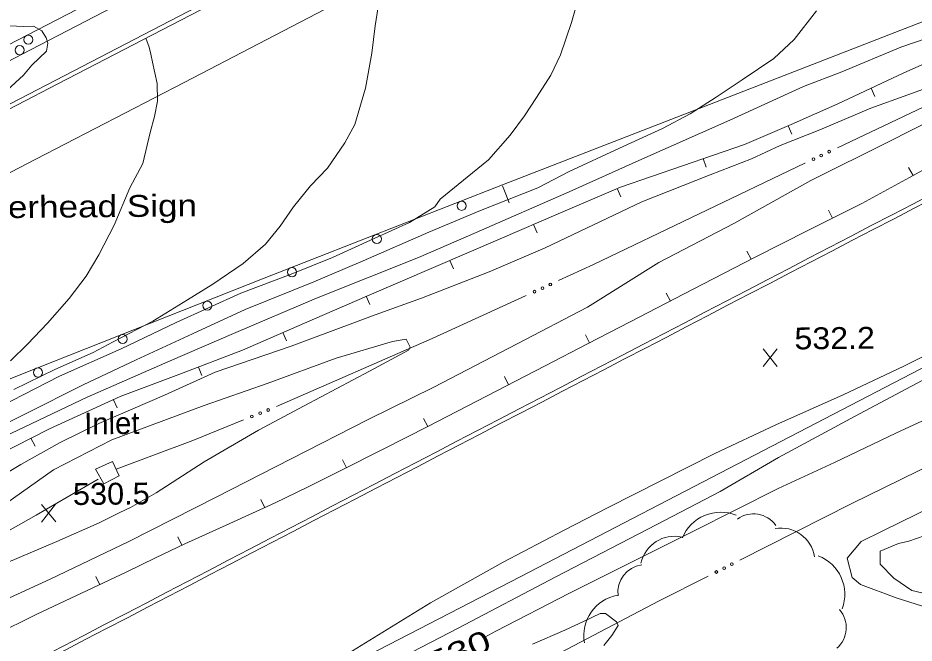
# Model space of a CAD drawing. Extents: x 2361284 to 2366480, y 6976556 to 6985346.
# Drawn here: x 2362451 to 2362647.8, y 6977922.7 to 6978060 of the extents above; entities that cross this region are included whole.
import ezdxf
from ezdxf.enums import TextEntityAlignment as Align

# ---------------------------------------------------------------- set-up
doc = ezdxf.new("R2010")
doc.units = 0
doc.header["$LTSCALE"] = 1.9
for name, color, linetype, lineweight in [('10', 7, 'Continuous', 13), ('12', 7, 'Continuous', 13), ('13', 7, 'Continuous', 13), ('14', 7, 'Continuous', 13), ('16', 7, 'Continuous', 13), ('17', 7, 'Continuous', 13), ('21', 7, 'Continuous', 13), ('27', 7, 'Continuous', 13), ('3', 7, 'Continuous', 13), ('5', 7, 'Continuous', 13), ('8', 7, 'Continuous', 13)]:
    doc.layers.add(name, color=color, linetype=linetype, lineweight=lineweight)

msp = doc.modelspace()

# ---------------------------------------------------------------- linework, layer by layer
at = {"layer": '12'}
for p, q in [((2362617.752, 6977983.468), (2362614.635, 6977987.319)), ((2362614.672, 6977983.439), (2362617.715, 6977987.348)), ((2362459.287, 6977949.269), (2362456.17, 6977953.12)), ((2362456.207, 6977949.24), (2362459.25, 6977953.149))]:
    msp.add_line(p, q, dxfattribs=at)
for points in [[(2362626.383, 6978061.611), (2362621.463, 6978055.325), (2362617.043, 6978051.142), (2362610.086, 6978046.436), (2362604.372, 6978042.641), (2362598.637, 6978038.957), (2362592.587, 6978035.729), (2362583.098, 6978031.428), (2362572.026, 6978026.263), (2362565.16, 6978022.728), (2362552.557, 6978017.707), (2362541.241, 6978012.93), (2362526.79, 6978006.631), (2362515.993, 6978002.049), (2362500.87, 6977995.995), (2362489.361, 6977990.595), (2362476.984, 6977984.916), (2362465.357, 6977979.376), (2362452.775, 6977973.117), (2362440.911, 6977967.184), (2362423.587, 6977958.138), (2362409.138, 6977950.46)], [(2362553.539, 6977923.942), (2362555.976, 6977925.275), (2362572.136, 6977933.629), (2362599.369, 6977947.239), (2362617.942, 6977956.615), (2362630.317, 6977962.303), (2362643.817, 6977968.763), (2362653.474, 6977973.275)], [(2362652.129, 6977952.85), (2362640.961, 6977947.325), (2362636.163, 6977944.949), (2362633.117, 6977941.289), (2362634.237, 6977937.054), (2362636.012, 6977935.496), (2362643.901, 6977932.621), (2362649.639, 6977930.776)]]:
    msp.add_lwpolyline(points, dxfattribs=at)
at = {"layer": '13'}
for points in [[(2362510.502, 6977905.482), (2362515.857, 6977909.133), (2362524.135, 6977913.512), (2362535.539, 6977919.63), (2362547.679, 6977925.906), (2362569.153, 6977937.181), (2362591.285, 6977948.682), (2362605.206, 6977955.994), (2362618.037, 6977963.447), (2362635.796, 6977973.027), (2362654.104, 6977982.77), (2362669.818, 6977990.941), (2362682.46, 6977996.932), (2362689, 6978000.284), (2362708.667, 6978010.111), (2362722.244, 6978016.811), (2362742.021, 6978025.679), (2362769.448, 6978039.811), (2362780.259, 6978045.124), (2362798.604, 6978054.1), (2362822.039, 6978066.362), (2362836.251, 6978073.547), (2362851.008, 6978080.239)], [(2362574.346, 6978065.267), (2362572.544, 6978059), (2362570.181, 6978051.927), (2362568.025, 6978047.476), (2362564.862, 6978042.536), (2362562.279, 6978038.531), (2362559.09, 6978034.25), (2362554.371, 6978028.855), (2362550.848, 6978025.962), (2362543.732, 6978020.184), (2362542.548, 6978018.552), (2362537.021, 6978015.09), (2362529.265, 6978011.526), (2362520.113, 6978007.398), (2362511.018, 6978003.701), (2362499.956, 6977999.557), (2362485.757, 6977993.081), (2362473.642, 6977987.286), (2362460.097, 6977981.346), (2362441.856, 6977971.953), (2362428.076, 6977964.512), (2362416.905, 6977958.164), (2362409.701, 6977954.295)], [(2362530.297, 6978063.858), (2362529.42, 6978058.31), (2362528.737, 6978052.303), (2362527.329, 6978044.599), (2362524.995, 6978036.636), (2362522.804, 6978032.555), (2362518.966, 6978027.039), (2362515.263, 6978023.153), (2362511.537, 6978018.548), (2362508.558, 6978014.259), (2362505.394, 6978010.299), (2362500.484, 6978006.101), (2362493.797, 6978001.528), (2362488.27, 6977998.065), (2362480.634, 6977993.363), (2362471.937, 6977988.83), (2362467.549, 6977986.478), (2362459.083, 6977982.786), (2362450.075, 6977978.38)], [(2362655.785, 6978057.322), (2362644.901, 6978053.588), (2362631.981, 6978048.204), (2362623.522, 6978044.943), (2362607.331, 6978037.549), (2362587.374, 6978028.709), (2362572.078, 6978021.783), (2362551.613, 6978012.878), (2362539.004, 6978007.417), (2362516.538, 6977998.444), (2362498.37, 6977990.691), (2362484.398, 6977984.687), (2362466.182, 6977976.663), (2362452.504, 6977970.154), (2362440.566, 6977964.54), (2362426.226, 6977957.123), (2362411.655, 6977948.624)], [(2362441.088, 6978036.949), (2362443.136, 6978038.208), (2362445.486, 6978040.331), (2362448.65, 6978044.131), (2362452.238, 6978047.485), (2362454.038, 6978049.672), (2362457.308, 6978052.744), (2362457.601, 6978054.507), (2362457.18, 6978055.623), (2362456.227, 6978057.164), (2362454.437, 6978058.196), (2362452.127, 6978058.174), (2362447.675, 6978058.372), (2362444.337, 6978058.08), (2362433.177, 6978055.865)], [(2362479.112, 6978055.602), (2362479.841, 6978053.599), (2362480.176, 6978052.041), (2362480.573, 6978050.295), (2362481.597, 6978045.614), (2362481.654, 6978041.724), (2362480.966, 6978038.378), (2362480.02, 6978034.829), (2362478.444, 6978028.053), (2362475.545, 6978022.706), (2362472.123, 6978014.493), (2362468.735, 6978007.949), (2362465.949, 6978003.292), (2362462.215, 6977998.408), (2362457.506, 6977992.983), (2362453.101, 6977988.341), (2362449.375, 6977984.714)], [(2362439.967, 6977954.973), (2362451.612, 6977961.924), (2362460.305, 6977966.758), (2362468.757, 6977970.879), (2362483.208, 6977977.165), (2362494.331, 6977982.161), (2362511.039, 6977987.901), (2362529.444, 6977994.807), (2362539.6, 6977998.433), (2362554.525, 6978004.265), (2362566.795, 6978009.543), (2362588.02, 6978019.635), (2362603.015, 6978025.548), (2362612.111, 6978029.094), (2362618.415, 6978031.984), (2362627.122, 6978035.447), (2362638.297, 6978040.194), (2362646.41, 6978043.151), (2362654.712, 6978046.1)], [(2362656.619, 6978040.108), (2362642.308, 6978032.872), (2362625.148, 6978024.308), (2362608.197, 6978014.826), (2362591.788, 6978006.259), (2362576.08, 6977996.5), (2362560.616, 6977988.383), (2362542.354, 6977978.928), (2362527.951, 6977971.801), (2362511.014, 6977963.119), (2362494.503, 6977954.692), (2362475.324, 6977944.96), (2362458.071, 6977936.734), (2362432.969, 6977925.225), (2362394.293, 6977906.767)], [(2362661.294, 6977991.34), (2362645.597, 6977983.53), (2362632.246, 6977977.222), (2362617.429, 6977970.582), (2362604.047, 6977964.335), (2362580.459, 6977952.389), (2362570.955, 6977947.448), (2362557.572, 6977940.451), (2362541.635, 6977931.509), (2362520.646, 6977918.639), (2362505.362, 6977908.503), (2362494.092, 6977902.135), (2362482.617, 6977895.305), (2362475.776, 6977891.13), (2362458.331, 6977881.984), (2362445.995, 6977875.337), (2362418.53, 6977858.835)], [(2362475.703, 6977952.453), (2362481.393, 6977955.677), (2362491.888, 6977962.507), (2362503.843, 6977969.462), (2362513.872, 6977974.827), (2362528.24, 6977982.414), (2362536.758, 6977986.996), (2362537.152, 6977987.67), (2362536.265, 6977989.451), (2362533.23, 6977988.892), (2362520.923, 6977985.244), (2362505.765, 6977979.71), (2362491.911, 6977974.828), (2362471.602, 6977967.296), (2362458.833, 6977960.693), (2362448.294, 6977953.222), (2362436.367, 6977945.38), (2362428.41, 6977939.943), (2362419.842, 6977934.401), (2362419.115, 6977932.289), (2362419.642, 6977931.239), (2362420.697, 6977930.729), (2362425.955, 6977932.009)], [(2362425.955, 6977932.009), (2362427.752, 6977932.923), (2362428.683, 6977933.305), (2362435.261, 6977935.508), (2362437.755, 6977936.235), (2362441.082, 6977937.196), (2362442.711, 6977937.778), (2362448.308, 6977940.212), (2362459.562, 6977944.96), (2362468.845, 6977949.047), (2362473.353, 6977951.38), (2362475.703, 6977952.453)], [(2362653.41, 6977947.363), (2362646.673, 6977945.079), (2362644.378, 6977944.517), (2362640.374, 6977942.869), (2362640.331, 6977940.018), (2362643.33, 6977936.956), (2362647.299, 6977934.238), (2362649.481, 6977933.714)], [(2362563.993, 6977922.421), (2362571.093, 6977925.529), (2362575.376, 6977927.469), (2362578.88, 6977929.173), (2362580.076, 6977929.179), (2362582.438, 6977927.307), (2362582.845, 6977926.53), (2362581.457, 6977924.287), (2362579.707, 6977922.16)]]:
    msp.add_lwpolyline(points, dxfattribs=at)
at = {"layer": '14'}
msp.add_lwpolyline([(2363047.939, 6978336.875), (2363010.904, 6978317.795), (2362992.393, 6978308.241), (2362973.89, 6978298.672), (2362964.643, 6978293.88), (2362888.072, 6978254.152), (2362849.793, 6978234.277), (2362792.383, 6978204.447), (2362646.319, 6978128.505), (2362503.806, 6978054.327), (2362487.523, 6978045.865), (2362454.943, 6978028.968), (2362422.348, 6978012.099), (2362400.612, 6978000.865), (2362357.13, 6977978.417)], dxfattribs=at)
at = {"layer": '16'}
for centre, radius, start, end in [((2362605.301, 6977942.347), 9.062, 67.69201, 157.69201), ((2362612.516, 6977945.004), 6.038, 35.45586, 125.45586), ((2362618.524, 6977940.383), 7.556, 9.41931, 99.41931), ((2362595.219, 6977938.585), 7.556, 77.68622, 167.68622), ((2362623.531, 6977933.383), 9.062, 339.20925, 69.20925), ((2362588.787, 6977933.841), 6.038, 97.6199, 187.6199), ((2362584.32, 6977924.275), 9.062, 100.15675, 190.15675), ((2362626.867, 6977926.081), 6.038, 310.78513, 40.78513)]:
    msp.add_arc(centre, radius, start, end, dxfattribs=at)
at = {"layer": '17'}
for points in [[(2362335.652, 6977993.804), (2362347.925, 6977999.801), (2362360.21, 6978005.777), (2362379.304, 6978014.9), (2362398.307, 6978024.201), (2362426.042, 6978038.586), (2362453.736, 6978053.051), (2362488.058, 6978070.867), (2362522.38, 6978088.684), (2362558.544, 6978107.449), (2362594.697, 6978126.224), (2362613.084, 6978136.099), (2362631.349, 6978146.213), (2362644.491, 6978153.469), (2362657.622, 6978160.764)], [(2362657.622, 6978160.764), (2362642.899, 6978153.684), (2362628.267, 6978146.414), (2362610.344, 6978137.183), (2362592.431, 6978127.943), (2362565.558, 6978114.426), (2362538.726, 6978100.821), (2362508.982, 6978085.327), (2362479.237, 6978069.833), (2362457.403, 6978058.515), (2362435.559, 6978047.206), (2362411.735, 6978034.879), (2362387.911, 6978022.562), (2362371.354, 6978013.784), (2362354.919, 6978004.797), (2362345.249, 6977999.366), (2362335.652, 6977993.804)], [(2362557.394, 6978023.324), (2362505.045, 6978002.824), (2362451.644, 6977981.705), (2362433.611, 6977974.444), (2362407.456, 6977963.284), (2362373.397, 6977947.2)]]:
    msp.add_lwpolyline(points, dxfattribs=at)
for centre in [(2362453.264, 6978055.251), (2362451.389, 6978052.952), (2362548.447, 6978018.746), (2362529.823, 6978011.454), (2362511.2, 6978004.161), (2362492.597, 6977996.826), (2362473.998, 6977989.471), (2362455.4, 6977982.116)]:
    msp.add_circle(centre, 1, dxfattribs=at)
at = {"layer": '21'}
for points in [[(2362630.979, 6978031.515), (2362670.304, 6978050.198), (2362685.29, 6978057.012)], [(2362569.753, 6978002.31), (2362577.431, 6978005.822), (2362623.822, 6978028.106), (2362623.902, 6978028.146)], [(2362507.794, 6977974.679), (2362541.943, 6977989.585), (2362562.625, 6977999.042)], [(2362472.553, 6977960.883), (2362489.443, 6977967.195), (2362500.541, 6977971.691)], [(2362663.299, 6977967.598), (2362634.143, 6977953.349), (2362609.57, 6977940.895)], [(2362468.653, 6977958.706), (2362461.84, 6977954.701), (2362454.988, 6977950.746), (2362442.634, 6977943.779)], [(2362602.573, 6977937.358), (2362591.854, 6977931.926), (2362549.861, 6977909.866), (2362549.394, 6977909.582)]]:
    msp.add_lwpolyline(points, dxfattribs=at)
for centre in [(2362627.434, 6978029.823), (2362629.168, 6978030.647), (2362625.7, 6978028.999), (2362566.177, 6978000.675), (2362567.923, 6978001.473), (2362564.431, 6977999.876), (2362502.391, 6977972.438), (2362504.171, 6977973.159), (2362505.95, 6977973.879), (2362606.097, 6977939.143), (2362607.809, 6977940.011), (2362604.384, 6977938.276)]:
    msp.add_circle(centre, 0.3, dxfattribs=at)
at = {"layer": '27'}
for p, q in [((2362638.365, 6978044.585), (2362639.204, 6978042.772)), ((2362620.144, 6978036.331), (2362620.931, 6978034.498)), ((2362601.511, 6978029.113), (2362602.159, 6978027.22)), ((2362647.579, 6978025.381), (2362646.613, 6978027.132)), ((2362582.622, 6978022.544), (2362583.41, 6978020.701)), ((2362629.896, 6978016.043), (2362628.989, 6978017.824)), ((2362564.257, 6978014.629), (2362565.044, 6978012.796)), ((2362612.041, 6978007.022), (2362611.114, 6978008.794)), ((2362545.87, 6978006.742), (2362546.668, 6978004.9)), ((2362527.494, 6977998.858), (2362528.292, 6977997.026)), ((2362594.298, 6977997.793), (2362593.371, 6977999.575)), ((2362509.15, 6977990.884), (2362509.948, 6977989.051)), ((2362576.535, 6977988.614), (2362575.618, 6977990.386)), ((2362490.64, 6977983.316), (2362491.358, 6977981.453)), ((2362558.761, 6977979.434), (2362557.844, 6977981.215)), ((2362471.978, 6977976.138), (2362472.805, 6977974.316)), ((2362540.988, 6977970.255), (2362540.081, 6977972.037)), ((2362453.857, 6977967.687), (2362454.764, 6977965.905)), ((2362523.172, 6977961.175), (2362522.265, 6977962.956)), ((2362505.195, 6977952.403), (2362504.377, 6977954.236)), ((2362486.972, 6977944.171), (2362486.095, 6977945.972)), ((2362468.954, 6977935.478), (2362468.107, 6977937.29))]:
    msp.add_line(p, q, dxfattribs=at)
for points in [[(2362659.873, 6978054.35), (2362645.415, 6978047.872), (2362631.047, 6978041.175), (2362620.821, 6978036.627), (2362610.542, 6978032.199), (2362596.935, 6978027.55), (2362583.359, 6978022.861), (2362570.142, 6978017.165), (2362556.926, 6978011.479), (2362542.255, 6978005.188), (2362527.594, 6977998.899), (2362513.939, 6977992.969), (2362500.285, 6977987.019), (2362486.894, 6977981.881), (2362473.471, 6977976.813), (2362457.897, 6977969.745), (2362442.651, 6977961.969), (2362423.581, 6977951.347), (2362404.784, 6977940.288), (2362394.152, 6977933.097), (2362383.378, 6977926.134)], [(2362445.669, 6977924.326), (2362455.125, 6977928.976), (2362464.952, 6977933.6), (2362474.788, 6977938.213), (2362481.209, 6977941.355), (2362487.639, 6977944.497), (2362497.567, 6977948.971), (2362507.496, 6977953.445), (2362514.583, 6977956.883), (2362521.639, 6977960.4), (2362531.354, 6977965.324), (2362541.046, 6977970.286), (2362553.905, 6977976.927), (2362566.762, 6977983.57), (2362576.117, 6977988.4), (2362585.471, 6977993.219), (2362599.184, 6978000.33), (2362612.887, 6978007.46), (2362624.602, 6978013.362), (2362636.306, 6978019.284), (2362646.773, 6978024.944), (2362657.209, 6978030.654)]]:
    msp.add_lwpolyline(points, dxfattribs=at)
at = {"layer": '3'}
for points in [[(2362351.136, 6977990.271), (2362399.225, 6978015.189), (2362423.264, 6978027.658), (2362459.318, 6978046.371), (2362513.385, 6978074.468), (2362533.794, 6978085.089), (2362574.6, 6978106.356), (2362656.199, 6978148.914), (2362683.407, 6978163.083), (2362697.015, 6978170.16), (2362768.95, 6978207.533), (2362816.916, 6978232.43), (2362848.898, 6978249.019), (2362891.546, 6978271.128), (2362912.872, 6978282.178), (2362970.427, 6978311.979), (2362999.21, 6978326.87), (2363042.391, 6978349.193)], [(2362351.575, 6977989.415), (2362399.664, 6978014.333), (2362423.703, 6978026.802), (2362459.756, 6978045.515), (2362513.823, 6978073.612), (2362534.232, 6978084.233), (2362575.038, 6978105.5), (2362656.637, 6978148.058), (2362683.845, 6978162.227), (2362697.453, 6978169.304), (2362761.394, 6978202.526), (2362793.37, 6978219.127), (2362841.34, 6978244.017), (2362913.31, 6978281.322), (2362970.866, 6978311.123), (2362999.649, 6978326.014), (2363042.83, 6978348.337)], [(2363109.125, 6978220.97), (2363076.826, 6978204.19), (2363012.157, 6978170.766), (2362961.796, 6978145.001), (2362894.588, 6978110.765), (2362861.063, 6978093.494), (2362808.206, 6978065.912), (2362737.808, 6978028.986), (2362702.572, 6978010.593), (2362561.293, 6977937.216), (2362416.794, 6977862.558)], [(2362883.437, 6978148.96), (2362864.886, 6978142.066), (2362855.615, 6978138.606), (2362841.719, 6978133.39), (2362832.464, 6978129.891), (2362827.839, 6978128.133), (2362820.906, 6978125.485), (2362788.001, 6978112.859), (2362771.554, 6978106.53), (2362746.894, 6978097.014), (2362722.246, 6978087.466), (2362709.927, 6978082.678), (2362615.292, 6978045.845), (2362557.394, 6978023.324)]]:
    msp.add_lwpolyline(points, dxfattribs=at)
for radius in [631448.636, 631447.676]:
    msp.add_arc((2654160.869, 6417887.576), radius, 117.4597, 117.51929, dxfattribs=at)
at = {"layer": '5'}
msp.add_lwpolyline([(2362557.394, 6978023.125), (2362558.14, 6978021.28), (2362558.889, 6978019.426)], dxfattribs=at)
at = {"layer": '8'}
msp.add_lwpolyline([(2362473.246, 6977959.44), (2362471.747, 6977962.546), (2362468.013, 6977960.84), (2362469.833, 6977957.637)], close=True, dxfattribs=at)

# ---------------------------------------------------------------- texts
at = {"layer": '10', "width": 1.2}
msp.add_text('Overhead Sign', height=4.799, rotation=0.545, dxfattribs=at).set_placement((2362438.977, 6978015.948))
at = {"layer": '12'}
for s, width, p in [('532.2', 1.1, (2362621.561, 6977987.192)), ('530.5', 1.05, (2362463.097, 6977952.993))]:
    msp.add_text(s, height=4.799, rotation=0.545, dxfattribs=dict(at, width=width)).set_placement(p)
at = {"layer": '12', "width": 1.35}
msp.add_text(' 530 ', height=4.8, rotation=22.952, dxfattribs=at).set_placement((2362548.722, 6977918.5), align=Align.CENTER)
at = {"layer": '8'}
msp.add_text('Inlet', height=4.799, rotation=0.545, dxfattribs=at).set_placement((2362465.57, 6977968.508))

doc.saveas('drawing.dxf')
